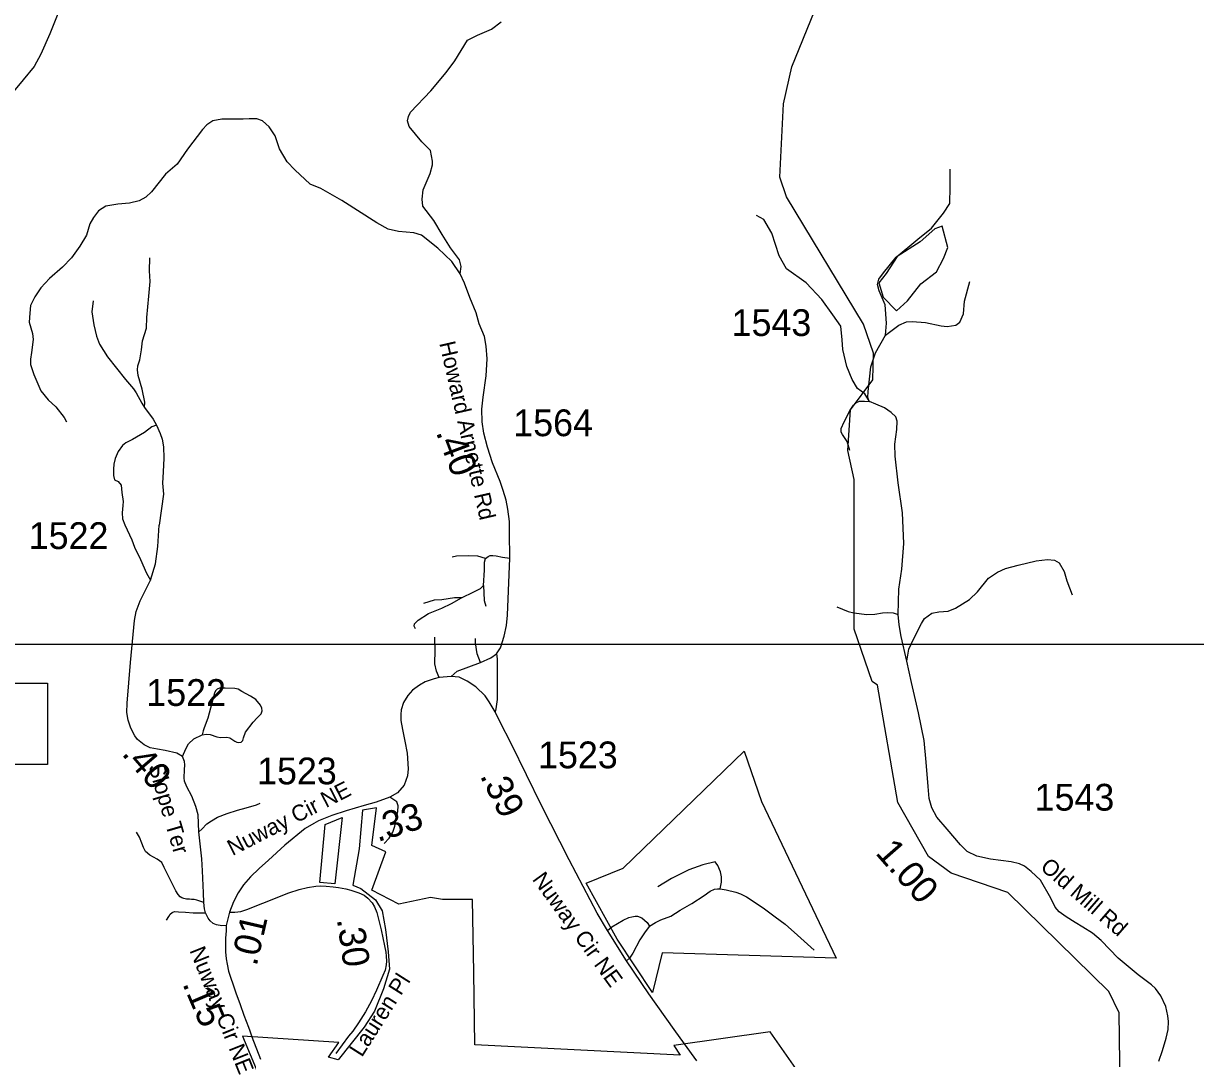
# Model space of a CAD drawing. Extents: x 1159738 to 1321356, y 736314 to 882035.
# Drawn here: x 1248068 to 1253540, y 809072 to 813904 of the extents above; entities that cross this region are included whole.
import ezdxf

# ---------------------------------------------------------------- set-up
doc = ezdxf.new("R2010")
doc.units = 0
for name, color, linetype in [('Exist Boundary Political City Limit New', 7, 'Continuous'), ('Exist Hydrographic Creek Single Shore', 7, 'Continuous'), ('Exist Hydrographic Misc Water Feature', 7, 'Continuous'), ('Exist Road Non-System Type 51', 7, 'Continuous'), ('Exist Road Primary US Structure Culvert Number Label', 7, 'Continuous'), ('Exist Road Secondary Mileage Hundredths English Label', 7, 'Continuous'), ('Exist Road Secondary Type 51 Attributed', 7, 'Continuous'), ('Exist Road Secondary Type 51 Label', 7, 'Continuous'), ('Exist Road Secondary Type 51 Number Label', 7, 'Continuous'), ('Map Preparation Boundary City Limit Buffer Line', 7, 'Continuous'), ('Map Preparation Inset Cut Line', 7, 'Continuous')]:
    doc.layers.add(name, color=color, linetype=linetype)

msp = doc.modelspace()

# ---------------------------------------------------------------- linework, layer by layer
at = {"layer": 'Exist Boundary Political City Limit New'}
msp.add_line((1250694.5, 809889.9), (1250867.9, 809961.1), dxfattribs=at)
for points in [[(1250867.9, 809961.1), (1251433.6, 810507.4), (1251513.2, 810271.2), (1251862.9, 809540), (1251049.8, 809565.6), (1251004.3, 809380.6), (1250839.5, 809628.2), (1250694.5, 809889.9)], [(1251837.9, 808791.9), (1251553.6, 809195.9), (1251104.4, 809133.3), (1251133.7, 809087.8), (1250175.6, 809136.2), (1250170.1, 809473.1), (1250164.4, 809814.6), (1250025.1, 809814.6), (1249968.2, 809823.1), (1249820.4, 809791.8), (1249695.3, 809857.2), (1249760.1, 810036.9), (1249694.1, 810065.6), (1249716.1, 810241.7), (1249651.3, 810232), (1249635.3, 810050.5), (1249606.1, 809880.6), (1249643.5, 809865.2), (1249711.7, 809812.3), (1249743.6, 809761.7), (1249757.8, 809673.5), (1249771.2, 809570.1), (1249777.7, 809488.5), (1249749.3, 809397.5), (1249706.6, 809292.2), (1249658.3, 809218.2), (1249537.3, 809065), (1249491.7, 809077.7), (1249540.5, 809145.8), (1249091.4, 809176.1), (1249197.6, 808919.4)], [(1249476.3, 810164.6), (1249555.5, 810197.7), (1249522.5, 809887.2), (1249452.1, 809893.8), (1249476.3, 810164.6)]]:
    msp.add_lwpolyline(points, dxfattribs=at)
at = {"layer": 'Exist Hydrographic Creek Single Shore'}
msp.add_lwpolyline([(1253813.1, 807673), (1253472.1, 808175.2), (1253272.9, 808454.9), (1253192.4, 808586.3), (1253182.7, 809285.2), (1253135.7, 809384.7), (1252663.7, 809847.2), (1252399.7, 809937.8), (1252292.6, 810015.4), (1252149.6, 810267.8), (1252054.7, 810814.5), (1252030.7, 810831.5), (1251945.7, 811076.1), (1251946.6, 811775.3), (1251916.7, 811910.4), (1251929.6, 812100.6), (1252033.7, 812239.7), (1252036.6, 812364.3), (1251989.7, 812499.9), (1251630.6, 813094.7), (1251599.6, 813187.2), (1251616.6, 813528.2), (1251654.6, 813701.5), (1251867.6, 814222.4)], dxfattribs=at)
at = {"layer": 'Exist Hydrographic Misc Water Feature'}
msp.add_lwpolyline([(1252095.7, 812737), (1252061.9, 812693.5), (1252081.2, 812625.8), (1252144, 812562.9), (1252194.7, 812608.8), (1252257.6, 812688.6), (1252330, 812744.2), (1252363.9, 812807.1), (1252383.2, 812857.9), (1252356.6, 812957), (1252322.8, 812944.9), (1252255.1, 812884.4), (1252146.4, 812816.8), (1252095.7, 812737)], dxfattribs=at)
at = {"layer": 'Exist Road Non-System Type 51'}
for points in [[(1250107.5, 812735.3), (1250112.4, 812769.5), (1250103.8, 812800.4), (1250062.6, 812857.1), (1250023.1, 812918.9), (1249983.6, 812984.2), (1249932.1, 813051.2), (1249930.4, 813083.9), (1249933.9, 813126.8), (1249966.5, 813204.1), (1249978.5, 813243.6), (1249978.5, 813260.8), (1249968.2, 813310.6), (1249928.7, 813351.8), (1249868.6, 813423.3), (1249861.8, 813449.1), (1249865.2, 813469.7), (1249875.5, 813490.3), (1249969.9, 813589.9), (1250042, 813675.8), (1250081.5, 813729.1), (1250141.6, 813825.3), (1250187.9, 813849.3), (1250253.2, 813876.8), (1250297.8, 813911.2)], [(1250067.5, 812792.7), (1250003.1, 812855.4), (1249927.2, 812915.4), (1249891, 812926), (1249819.5, 812933.1), (1249770.5, 812944.3), (1249717.5, 812973.4), (1249554.2, 813077.6), (1249456.5, 813132.9), (1249407.1, 813154.1), (1249335.6, 813220.3), (1249299.4, 813257.4), (1249264.1, 813318.4), (1249242.9, 813379.3), (1249214.9, 813421.3), (1249184, 813449.6), (1249157.5, 813459.3), (1249121.4, 813459.3), (1249094, 813457.6), (1249019, 813456.7), (1248994.3, 813456.7), (1248952.8, 813449.6), (1248924.5, 813430.2), (1248904.2, 813409), (1248833.6, 813317.1), (1248786, 813247.3), (1248731.6, 813199.8), (1248665.4, 813117.7), (1248639, 813093.8), (1248608.1, 813076.2), (1248563.9, 813064.7), (1248508.3, 813061.1), (1248453.6, 813051.4), (1248419.2, 813029.4), (1248395.4, 812998.4), (1248378.1, 812969), (1248362.2, 812916.1), (1248331.3, 812863.9), (1248293.3, 812809.2), (1248250.1, 812765.9), (1248190.1, 812712.9), (1248149.5, 812669.6), (1248122.1, 812627.2), (1248102, 812587.1), (1248097.6, 812550.9), (1248095.8, 812509.3), (1248110, 812456.3), (1248113.5, 812429), (1248105.6, 812368), (1248102, 812336.5), (1248101.2, 812311.8), (1248116.2, 812265.9), (1248149.7, 812189), (1248183.2, 812147.1), (1248219.4, 812113.5), (1248259.1, 812064.9), (1248269.7, 812044.6)], [(1252091.9, 812448.4), (1252097.4, 812505.6), (1252090.3, 812591.2), (1252063.5, 812655.4), (1252054.6, 812685.8), (1252061.8, 812710.8), (1252083.2, 812739.3), (1252142, 812812.5), (1252243.6, 812896.3), (1252307.8, 812948.1), (1252363, 813018.7), (1252393.3, 813063.3), (1252395, 813141.8), (1252395, 813223.9)], [(1252018.2, 812139.5), (1251996.1, 812174.4), (1251962.2, 812199.4), (1251937.3, 812242.2), (1251912.3, 812302.9), (1251892.7, 812381.4), (1251890.9, 812427.8), (1251883.8, 812490.2), (1251846.3, 812543.8), (1251794.8, 812614.6), (1251721.7, 812693.1), (1251630.8, 812759.1), (1251596.9, 812819.7), (1251561.3, 812925), (1251524, 812988.6), (1251490.1, 813008.2)], [(1248633.9, 812111.7), (1248635.6, 812136.4), (1248622.4, 812196.5), (1248603.9, 812261), (1248601.2, 812286.6), (1248603, 812305.1), (1248610.9, 812333.4), (1248618.9, 812380.2), (1248624.2, 812422.6), (1248642.7, 812481.5), (1248643.6, 812530.9), (1248654.1, 812630.3), (1248660.3, 812700.1), (1248656.8, 812749.6), (1248657.6, 812810.5)], [(1252216.6, 812512.8), (1252279, 812507.4), (1252352.1, 812493.1), (1252380.6, 812489.6), (1252421.7, 812494.9), (1252439.5, 812509.2), (1252457.3, 812548.5), (1252460.9, 812607.3), (1252485.8, 812700.1)], [(1248393.8, 812608.6), (1248387.6, 812558.3), (1248396.4, 812497.3), (1248409.7, 812444.3), (1248423.8, 812407.2), (1248460, 812348.1), (1248544.7, 812241.2), (1248581.8, 812197.9), (1248595, 812180.2), (1248620.6, 812130.8), (1248633.9, 812111.7)], [(1251926.3, 811911), (1251914.1, 811952.8), (1251891.1, 811984.5), (1251885.3, 811996.7), (1251886, 812013.3), (1251900.4, 812044.3), (1251927.8, 812099), (1251942.9, 812122.8), (1251956.6, 812135.1), (1251971.7, 812140.1), (1251994, 812140.8), (1252018.2, 812139.5)], [(1248633.9, 812111.7), (1248673.5, 812056), (1248689.4, 812028.7)], [(1248689.4, 812028.7), (1248668.2, 812020.4), (1248632.9, 811993.9), (1248577.3, 811962.1), (1248546.4, 811946.2), (1248530.5, 811933), (1248511.1, 811905.6), (1248496.1, 811873.8), (1248490.8, 811846.4), (1248489, 811823.5), (1248488.1, 811793.4), (1248493.4, 811774), (1248510.2, 811765.2), (1248525.2, 811748.4), (1248527.9, 811714), (1248533.2, 811672.4), (1248532.3, 811653), (1248529.6, 811619.4), (1248531.4, 811592.1), (1248542, 811563.8), (1248573.7, 811493.7), (1248586.1, 811458.4), (1248615.2, 811401), (1248642.6, 811338.3), (1248654.9, 811316.2), (1248661.1, 811305.6)], [(1248689.4, 812028.7), (1248707.1, 811989.8), (1248715.8, 811963.6), (1248722, 811927.4), (1248723.8, 811874.4), (1248720.3, 811810.8), (1248717.6, 811757.8), (1248722, 811707), (1248701.7, 811562.2)], [(1250225.4, 811405.5), (1250190.1, 811416.5), (1250144.9, 811418.2), (1250090.4, 811417.6), (1250070.1, 811413)], [(1250215.6, 811279.9), (1250220.8, 811351), (1250220.2, 811388.6), (1250225.4, 811405.5)], [(1250225.4, 811405.5), (1250237, 811415.9), (1250247.4, 811419.4), (1250260.2, 811420.5), (1250274.7, 811418.8), (1250304.2, 811411.8), (1250338.4, 811407.2)], [(1252191.8, 810927.2), (1252201.1, 810983.5), (1252224.6, 811032.3), (1252260.7, 811102.7), (1252275.2, 811126.2), (1252309.5, 811151.5), (1252342, 811157), (1252385.3, 811160.6), (1252419.7, 811175), (1252484.7, 811214.8), (1252522.6, 811250.9), (1252573.2, 811314.2), (1252614.7, 811343.1), (1252652.6, 811359.4), (1252712.2, 811375.6), (1252795.3, 811395.5), (1252849.5, 811400.9), (1252882, 811399.1), (1252903.7, 811386.5), (1252927.1, 811344.9), (1252939.8, 811301.5), (1252963.3, 811236.5)], [(1250113.6, 811221.9), (1250170.4, 811250.3), (1250201.7, 811266), (1250215.6, 811279.9)], [(1250215.6, 811279.9), (1250218.5, 811210.3), (1250227.2, 811183.6)], [(1249898.1, 811078.1), (1249892.9, 811090.3), (1249894.6, 811101.9), (1249910.8, 811118.1), (1249959.5, 811148.9), (1250021.5, 811174.9), (1250066.7, 811195.8), (1250113.6, 811221.9)], [(1250113.6, 811221.9), (1250080, 811223.1), (1250021.5, 811213.8), (1249986.2, 811210.9), (1249935.8, 811195.8)], [(1251864.8, 811179.8), (1251918.3, 811159.1), (1251945.1, 811151.8), (1252005.9, 811144.5), (1252042.4, 811145.7), (1252078.9, 811153), (1252103.2, 811154.2), (1252128.7, 811151.8), (1252151.9, 811144.5)], [(1250009.3, 810850.2), (1249996, 810880.9), (1249989, 810914.6), (1249990.8, 810978.9), (1249989.1, 811038.4)], [(1250201.7, 810920.3), (1250186, 810960.9), (1250177.9, 811012.5), (1250177.9, 811032.8)], [(1250276.8, 810961.3), (1250279.7, 810938.3), (1250279.1, 810832.7), (1250280.3, 810748.1), (1250273.9, 810703.8), (1250269.9, 810691)], [(1248902.9, 810582.8), (1248922.3, 810586.3), (1248940, 810584.6), (1248970.9, 810573.1), (1248988.5, 810570.4), (1249017.6, 810572.2), (1249031.8, 810569.6), (1249054.7, 810553.4), (1249064.7, 810549), (1249074.4, 810547.8), (1249084.1, 810548.4), (1249092.1, 810556.6), (1249095.6, 810569.6), (1249104.7, 810595.2), (1249140.8, 810642.1), (1249158.8, 810661.6), (1249177.6, 810681), (1249183.2, 810694.8), (1249181.7, 810706.9), (1249175, 810722.2), (1249153.2, 810747.7), (1249127.9, 810762.7), (1249087.9, 810785.4), (1249070.8, 810796.8), (1249054.7, 810798.5), (1249010, 810800.5), (1248983.2, 810800.2), (1248972.6, 810795.8), (1248966.5, 810790.5), (1248960.6, 810778.4), (1248947.3, 810731.3), (1248929.4, 810661.2), (1248911.5, 810616.1), (1248907.4, 810600.9), (1248902.9, 810582.8)], [(1248810.4, 810482.1), (1248826.1, 810517.4), (1248839.3, 810540.4), (1248864.1, 810564.3), (1248902.9, 810582.8)], [(1248887.4, 810130.2), (1248900.7, 810142.8), (1248924.2, 810166.9), (1248945.5, 810181.5), (1248973.5, 810198.3), (1249020, 810216.2), (1249067, 810230.8), (1249108.5, 810242.6), (1249156.1, 810255.5), (1249172.7, 810263.9)], [(1249751.5, 810075.4), (1249775.4, 810100.7), (1249792, 810128.6), (1249802, 810157.1), (1249808, 810191), (1249816.6, 810225.5), (1249817.9, 810252.1), (1249811.3, 810270.7), (1249779.2, 810292.3)], [(1248909.9, 809799.9), (1248896.8, 809804.8), (1248877.8, 809811.3), (1248865.6, 809813.5), (1248852.5, 809814.6), (1248842.8, 809815.3), (1248830.2, 809815.7), (1248817.5, 809818.8), (1248808.1, 809821.9), (1248800.5, 809826.4), (1248790.7, 809836.9), (1248780.2, 809854.5), (1248749.6, 809913.8), (1248725.9, 809962.9), (1248714.5, 809986.3), (1248691.9, 810002.3), (1248657.7, 810021.4), (1248638.7, 810038.8), (1248628.6, 810056.2), (1248621.3, 810076.9), (1248610.1, 810104.4), (1248595.5, 810128.5)], [(1251297, 809990.2), (1251239.8, 809975.4), (1251174.4, 809952.4), (1251093, 809912.3), (1251029.3, 809873.9)], [(1251321.2, 809863.9), (1251326.5, 809894.6), (1251327.1, 809920.5), (1251321.8, 809944.1), (1251310, 809973.1), (1251297, 809990.2)], [(1250991.3, 809689.1), (1251018.4, 809707.4), (1251043.2, 809719.2), (1251090.4, 809736.9), (1251134.6, 809764.6), (1251188.6, 809795), (1251245.8, 809832.2), (1251274.7, 809853.4), (1251293.6, 809861.7), (1251308.3, 809864.6), (1251321.2, 809863.9)], [(1251321.2, 809863.9), (1251348.8, 809858.7), (1251393.6, 809848.7), (1251415.4, 809841), (1251443.1, 809826.9), (1251475, 809806.8), (1251527.5, 809770.8), (1251577.6, 809733.6), (1251624.7, 809698.9), (1251682.3, 809648.4), (1251758.9, 809578.1)], [(1248736.1, 809717), (1248746.4, 809735.5), (1248754, 809746.4), (1248762.2, 809753.5), (1248773.1, 809757.8), (1248791.6, 809757.3), (1248824.2, 809754.5), (1248861.2, 809752.4), (1248883, 809752.4), (1248900.9, 809752.4), (1248918.3, 809752.4)], [(1250794.6, 809669.8), (1250815.6, 809686.1), (1250867.5, 809718), (1250894, 809729.8), (1250908.8, 809733.9), (1250923.5, 809736.3), (1250935.3, 809736.3), (1250955.3, 809729.2), (1250979.5, 809706.8), (1250991.3, 809689.1)], [(1250991.3, 809689.1), (1250970.1, 809662.5), (1250945.9, 809626.5), (1250913.5, 809564), (1250897, 809540.4), (1250883.5, 809527.9)]]:
    msp.add_lwpolyline(points, dxfattribs=at)
at = {"layer": 'Exist Road Primary US Structure Culvert Number Label'}
msp.add_lwpolyline([(1247185.4, 810824.3), (1248180.9, 810824.3), (1248180.9, 810444.5), (1247185.4, 810444.5)], close=True, dxfattribs=at)
at = {"layer": 'Exist Road Secondary Type 51 Attributed'}
msp.add_line((1249030.5, 809754.5), (1249014.6, 809693), dxfattribs=at)
for points in [[(1248267.7, 814048), (1248190.8, 813855.2), (1248149.8, 813760.6), (1248117.7, 813703), (1248067, 813640.6), (1247945.5, 813496), (1247840.2, 813370.8)], [(1250064.4, 810856), (1250092.7, 810880.3), (1250201.7, 810920.3), (1250249.6, 810942.7), (1250276.8, 810961.3), (1250295.3, 810988.5), (1250312.7, 811043), (1250322.6, 811094), (1250328.4, 811142.1), (1250333.2, 811255.9), (1250338.4, 811407.2), (1250337, 811525.8), (1250337, 811578.6), (1250328.9, 811637.2), (1250321.4, 811678.6), (1250308.1, 811723.8), (1250293.6, 811765), (1250258.2, 811852.5), (1250234.1, 811925.2), (1250217.9, 811990.7), (1250209.7, 812043.8), (1250208.6, 812104.1), (1250215, 812159.2), (1250228.3, 812258.8), (1250232.9, 812338.2), (1250228.2, 812397.1), (1250220.1, 812442.3), (1250196.4, 812501.3), (1250181.4, 812553.3), (1250152.3, 812625), (1250127, 812691.6), (1250107.5, 812735.3), (1250067.5, 812792.7)], [(1253368.7, 809059.8), (1253385, 809109.7), (1253403.3, 809167), (1253411.7, 809207.2), (1253413.8, 809244.8), (1253411.3, 809271.2), (1253401.8, 809314.4), (1253378.3, 809363.8), (1253353.3, 809399.3), (1253333.7, 809416.4), (1253271.4, 809462.8), (1253178.7, 809540.8), (1253099.7, 809622.7), (1253059.6, 809657.4), (1253013.7, 809684.9), (1252977.3, 809706.6), (1252935.9, 809732.6), (1252902.6, 809756.7), (1252885.4, 809778.5), (1252864.5, 809820.3), (1252815.8, 809904.3), (1252772.7, 809945.3), (1252741.4, 809970.4), (1252717.9, 809980.9), (1252679.1, 809990.5), (1252583.3, 810001.9), (1252518.8, 810016.5), (1252473.8, 810038.4), (1252443.4, 810070), (1252380.1, 810143.1), (1252332.7, 810197.8), (1252308.4, 810241.7), (1252296.2, 810285.5), (1252291.3, 810341.5), (1252282.8, 810454.7), (1252273.3, 810556.5), (1252246.6, 810686.2), (1252213.4, 810826.7), (1252191.8, 810927.2), (1252166.3, 811042.4), (1252156.6, 811095.9), (1252151.9, 811144.5), (1252155.5, 811262.6), (1252168.9, 811356.3), (1252178.6, 811476.2), (1252171.3, 811618.6), (1252151.8, 811759.8), (1252137.3, 811883.5), (1252136.1, 811940.7), (1252145.8, 812008.9), (1252147, 812047.9), (1252141.6, 812067), (1252119.3, 812087.9), (1252088.3, 812109), (1252047.3, 812126.5), (1252018.2, 812139.5), (1252013.6, 812148.2), (1252010.7, 812157.8), (1252012, 812186.1), (1252023.5, 812301.2), (1252045.6, 812365.7), (1252091.9, 812448.4), (1252154.6, 812495.2), (1252190.6, 812510.4), (1252216.6, 812512.8)], [(1249014.6, 809693), (1248993.7, 809691.4), (1248969.9, 809695.6), (1248953.8, 809702.5), (1248939.2, 809714.3), (1248930.4, 809727.5), (1248918.3, 809752.4), (1248913, 809770.5), (1248909.9, 809799.9), (1248908.1, 809845.1), (1248904.1, 809948), (1248901, 810004), (1248887.4, 810130.2), (1248884, 810210.2), (1248872.8, 810248.9), (1248854.3, 810297.1), (1248830.8, 810340.1), (1248820.7, 810365.9), (1248819, 810381.9), (1248820.1, 810419.4), (1248822.3, 810443.6), (1248820.1, 810459.1), (1248810.4, 810482.1), (1248783.9, 810497.1), (1248729.2, 810509.5), (1248693.9, 810515.7), (1248660.4, 810522.7), (1248632.1, 810536.9), (1248601.2, 810560.7), (1248588.9, 810578.4), (1248569.5, 810613.4), (1248557.1, 810650.8), (1248550.9, 810686.7), (1248552.7, 810731.5), (1248568.6, 810921.2), (1248586.2, 811116), (1248594.1, 811159.3), (1248613.6, 811207.9), (1248661.1, 811305.6), (1248685, 811380.7), (1248695.5, 811462.8), (1248701.7, 811562.2)], [(1250064.4, 810856), (1250009.3, 810850.2), (1249986.4, 810844), (1249944.1, 810830.7), (1249917.5, 810815), (1249883.9, 810790.7), (1249863, 810766.3), (1249842.7, 810733.9), (1249831.7, 810699.7), (1249830, 810678.2), (1249830, 810649.2), (1249837.6, 810608.5), (1249848.6, 810554), (1249859, 810497.7), (1249864.2, 810423.5), (1249860.9, 810391.8), (1249845.2, 810347.8), (1249815.1, 810312.6), (1249779.2, 810292.3), (1249714.9, 810268.5), (1249659.5, 810253), (1249574.9, 810227.5), (1249507.6, 810206.6), (1249445.1, 810181.1), (1249423.6, 810169.5), (1249383.1, 810145.7), (1249288, 810067.4), (1249212.4, 809998.1), (1249169.5, 809958.7), (1249128, 809919.3), (1249096.1, 809883.1), (1249070.2, 809846), (1249048.6, 809803.5), (1249030.5, 809754.5)], [(1251153.8, 809140.2), (1251105.6, 809207.9), (1250987.7, 809373.6), (1250883.5, 809527.9), (1250794.6, 809669.8), (1250746.8, 809750.7), (1250615.3, 809998.9), (1250486.5, 810252.6), (1250346.4, 810539.7), (1250291.9, 810645.8), (1250269.9, 810691), (1250242.1, 810737.4), (1250224.3, 810765.5), (1250180.8, 810806.7), (1250140.3, 810833.3), (1250102, 810851.9), (1250064.4, 810856)], [(1249030.5, 809754.5), (1249055.3, 809755.1), (1249083.1, 809758.7), (1249111.2, 809767.8), (1249186, 809796.8), (1249306.7, 809844.7), (1249355.6, 809861.6), (1249393.6, 809870.7), (1249433, 809876.4), (1249456.3, 809877.3), (1249482.2, 809876.4), (1249513.4, 809873.4), (1249539.3, 809870), (1249573.4, 809863.7), (1249596.6, 809858.3), (1249634.6, 809845.3), (1249658.2, 809834.1), (1249676.6, 809821.1), (1249695.9, 809799.1), (1249707.9, 809780.6), (1249718.5, 809754), (1249726, 809722.5), (1249738.7, 809672.3), (1249754.1, 809598.4), (1249759.8, 809567.8), (1249761.9, 809549.6), (1249762.5, 809526), (1249761.6, 809509.1), (1249756.4, 809483.7), (1249746.5, 809459), (1249716, 809390.9), (1249692.7, 809341.3), (1249664.4, 809290.1), (1249633, 809237.8), (1249606.2, 809199.3), (1249585.3, 809176.3), (1249526.6, 809095.2)], [(1249014.6, 809693), (1249014.2, 809667.5), (1249010.9, 809633.8), (1249011.8, 809569.3), (1249014.6, 809536.5), (1249018.9, 809512), (1249025.9, 809479.5), (1249034.4, 809451.2), (1249046.6, 809415), (1249059.3, 809378.5), (1249080, 809323.4), (1249097.9, 809273.6), (1249119.1, 809218.5), (1249124.7, 809201.6), (1249135.2, 809173.1)], [(1249135.2, 809173.1), (1249174.6, 809068.6)], [(1251212.2, 809061.7), (1251153.8, 809140.2)]]:
    msp.add_lwpolyline(points, dxfattribs=at)
at = {"layer": 'Map Preparation Boundary City Limit Buffer Line'}
msp.add_line((1250694.5, 809889.9), (1250867.9, 809961.1), dxfattribs=at)
for points in [[(1250867.9, 809961.1), (1251433.6, 810507.4), (1251513.2, 810271.2), (1251862.9, 809540), (1251049.8, 809565.6), (1251004.3, 809380.6), (1250839.5, 809628.2), (1250694.5, 809889.9)], [(1251837.9, 808791.9), (1251553.6, 809195.9), (1251104.4, 809133.3), (1251133.7, 809087.8), (1250175.6, 809136.2), (1250170.1, 809473.1), (1250164.4, 809814.6), (1250025.1, 809814.6), (1249968.2, 809823.1), (1249820.4, 809791.8), (1249695.3, 809857.2), (1249760.1, 810036.9), (1249694.1, 810065.6), (1249716.1, 810241.7), (1249651.3, 810232), (1249635.3, 810050.5), (1249606.1, 809880.6), (1249643.5, 809865.2), (1249711.7, 809812.3), (1249743.6, 809761.7), (1249757.8, 809673.5), (1249771.2, 809570.1), (1249777.7, 809488.5), (1249749.3, 809397.5), (1249706.6, 809292.2), (1249658.3, 809218.2), (1249537.3, 809065), (1249491.7, 809077.7), (1249540.5, 809145.8), (1249091.4, 809176.1), (1249197.6, 808919.4)], [(1249476.3, 810164.6), (1249555.5, 810197.7), (1249522.5, 809887.2), (1249452.1, 809893.8), (1249476.3, 810164.6)]]:
    msp.add_lwpolyline(points, dxfattribs=at)
at = {"layer": 'Map Preparation Inset Cut Line'}
for points in [[(1228470.6, 811005.5), (1261974.5, 811005.5), (1261974.5, 834521.3), (1228470.6, 834521.3)], [(1213574.8, 811005.5), (1289258, 811005.5), (1289258, 782300.2), (1274049.2, 782296.9), (1274049.2, 766757), (1213574.8, 766757)]]:
    msp.add_lwpolyline(points, close=True, dxfattribs=at)

# ---------------------------------------------------------------- texts
at = {"layer": 'Exist Road Secondary Mileage Hundredths English Label'}
for s, rotation, p in [('.40', 290.7633, (1249992.6, 811995.8)), ('.40', 310.6577, (1248523.3, 810493)), ('.39', 296.5721, (1250197.4, 810391.7)), ('.33', 17.4028, (1249721.8, 810081.7)), ('1.00', 311.156, (1252041.7, 810029.4)), ('.01', 77.0069, (1249156.6, 809499.5)), ('.30', 278.1233, (1249531, 809722.3)), ('.15', 293.1934, (1248808.9, 809420.9))]:
    msp.add_text(s, height=125, rotation=rotation, dxfattribs=at).set_placement(p)
at = {"layer": 'Exist Road Secondary Type 51 Label'}
for s, rotation, p in [('Howard Arnette Rd', 282.9183, (1250009.2, 812411.5)), ('Slope Ter', 286.243, (1248650.6, 810437.5)), ('Nuway Cir NE', 27.1547, (1249044.3, 810016.5)), ('Old Mill Rd', 318.9957, (1252810.7, 809958.9)), ('Nuway Cir NE', 305.9176, (1250440.9, 809908.1)), ('Nuway Cir NE', 291.8358, (1248842.6, 809576.5)), ('Lauren Pl', 57.6363, (1249648.1, 809074.5))]:
    msp.add_text(s, height=75, rotation=rotation, dxfattribs=at).set_placement(p)
at = {"layer": 'Exist Road Secondary Type 51 Number Label'}
for s, p in [('1543', (1251374.3, 812444.8)), ('1564', (1250355, 811977.2)), ('1522', (1248093, 811450.4)), ('1522', (1248641.9, 810717.9)), ('1523', (1250470.7, 810426.8)), ('1523', (1249159.1, 810351.8)), ('1543', (1252788.8, 810229.1))]:
    msp.add_text(s, height=125, dxfattribs=at).set_placement(p)

doc.saveas('drawing.dxf')
